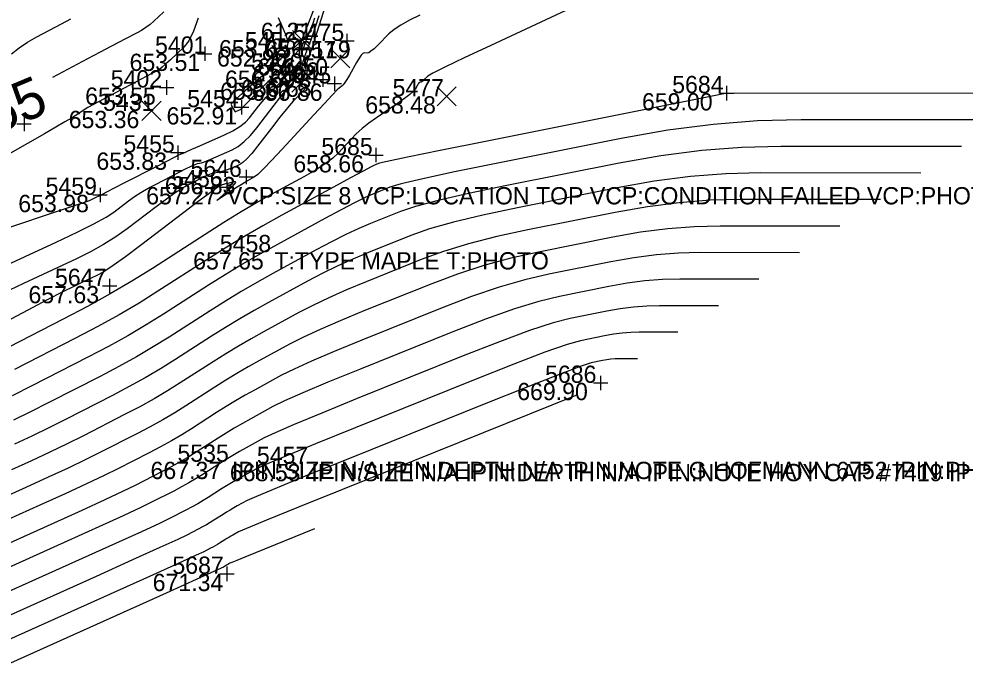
# Model space of a CAD drawing. Extents: x 2129350 to 2137777, y 657588 to 659885.
# Drawn here: x 2132723 to 2132788.8, y 657900.5 to 657945.7 of the extents above; entities that cross this region are included whole.
import ezdxf

# ---------------------------------------------------------------- set-up
doc = ezdxf.new("R2010")
doc.units = 0
for name, color, linetype in [('DT_X_Contour_Major', 7, 'Continuous'), ('DT_X_Contour_Minor', 7, 'Continuous'), ('SV_X_Random_Point', 7, 'Continuous'), ('SV_X_Shot_Marker', 7, 'Continuous'), ('SV_X_Text_Comment', 7, 'Continuous'), ('SV_X_Text_Elevation', 7, 'Continuous'), ('SV_X_Text_Name', 7, 'Continuous')]:
    doc.layers.add(name, color=color, linetype=linetype)

msp = doc.modelspace()

# ---------------------------------------------------------------- linework, layer by layer
at = {"layer": 'DT_X_Contour_Major'}
for points in [[(2132733.07, 657946.143), (2132732.379, 657945.494), (2132732.112, 657945.26), (2132731.829, 657945.047), (2132731.531, 657944.854), (2132731.218, 657944.681), (2132730.362, 657944.246), (2132729.959, 657944.038), (2132729.391, 657943.74), (2132728.659, 657943.353), (2132727.762, 657942.876), (2132725.345, 657941.587)], [(2132721.247, 657928.136), (2132725.58, 657930.141), (2132727.05, 657930.836), (2132728.209, 657931.416), (2132729.058, 657931.88), (2132729.596, 657932.229), (2132730.618, 657933.007), (2132731.025, 657933.299), (2132731.479, 657933.592), (2132731.981, 657933.885), (2132732.53, 657934.178), (2132734.056, 657934.962), (2132734.57, 657935.222), (2132734.967, 657935.414), (2132735.247, 657935.539), (2132735.409, 657935.596), (2132735.688, 657935.659), (2132735.831, 657935.702), (2132736.05, 657935.786), (2132736.347, 657935.909), (2132736.721, 657936.072), (2132737.821, 657936.561), (2132738.238, 657936.795), (2132738.663, 657937.128), (2132739.097, 657937.561), (2132739.54, 657938.094), (2132740.733, 657939.648), (2132741.143, 657940.177), (2132741.477, 657940.597), (2132741.737, 657940.908), (2132741.921, 657941.111), (2132742.311, 657941.507), (2132742.443, 657941.655), (2132742.544, 657941.8), (2132742.614, 657941.942), (2132742.655, 657942.082), (2132742.722, 657942.453), (2132742.745, 657942.58), (2132742.766, 657942.684), (2132742.783, 657942.766), (2132742.798, 657942.825), (2132742.832, 657942.952), (2132742.852, 657943.017), (2132742.888, 657943.118), (2132742.94, 657943.254), (2132743.207, 657943.932), (2132743.304, 657944.196), (2132743.445, 657944.61), (2132743.63, 657945.174), (2132743.859, 657945.888)], [(2132791.33, 657938.628), (2132777.367, 657938.641), (2132774.341, 657938.562), (2132771.25, 657938.32), (2132768.092, 657937.914), (2132764.868, 657937.344), (2132756.182, 657935.607), (2132753.277, 657935.015), (2132751.075, 657934.541), (2132749.577, 657934.185), (2132748.783, 657933.948), (2132747.603, 657933.473), (2132747.062, 657933.233), (2132746.323, 657932.87), (2132745.387, 657932.383), (2132744.254, 657931.773), (2132740.969, 657929.981), (2132739.745, 657929.3), (2132738.537, 657928.598), (2132737.345, 657927.876), (2132736.169, 657927.135), (2132733.053, 657925.13), (2132731.847, 657924.379), (2132730.569, 657923.629), (2132729.217, 657922.881), (2132727.792, 657922.133), (2132723.894, 657920.142), (2132722.526, 657919.449)], [(2132777.248, 657929.403), (2132770.334, 657929.41), (2132768.835, 657929.371), (2132767.304, 657929.251), (2132765.741, 657929.05), (2132764.144, 657928.768), (2132759.843, 657927.907), (2132758.169, 657927.519), (2132756.375, 657927.001), (2132754.459, 657926.352), (2132752.422, 657925.573), (2132746.828, 657923.322), (2132744.907, 657922.536), (2132743.338, 657921.867), (2132742.121, 657921.316), (2132741.256, 657920.882), (2132739.42, 657919.881), (2132738.736, 657919.5), (2132738.061, 657919.107), (2132737.394, 657918.704), (2132736.737, 657918.29), (2132734.995, 657917.169), (2132734.322, 657916.749), (2132733.607, 657916.33), (2132732.851, 657915.912), (2132732.055, 657915.494), (2132729.876, 657914.381), (2132728.924, 657913.909), (2132727.703, 657913.329), (2132726.211, 657912.64), (2132724.451, 657911.843), (2132719.395, 657909.572)], [(2132761.709, 657919.473), (2132745.497, 657912.946), (2132742.439, 657911.713), (2132740.213, 657910.809), (2132738.819, 657910.235), (2132738.258, 657909.991), (2132737.871, 657909.78), (2132737.727, 657909.7), (2132737.584, 657909.617), (2132737.444, 657909.532), (2132737.305, 657909.444), (2132736.938, 657909.208), (2132736.796, 657909.12), (2132736.645, 657909.031), (2132736.486, 657908.943), (2132736.318, 657908.855), (2132735.858, 657908.62), (2132735.322, 657908.37), (2132734.058, 657907.796), (2132732.066, 657906.897), (2132729.346, 657905.673), (2132721.121, 657901.979)]]:
    msp.add_lwpolyline(points, dxfattribs=at)
at = {"layer": 'DT_X_Contour_Minor'}
for points in [[(2132744.781, 657948.089), (2132743.54, 657944.2), (2132743.31, 657943.486), (2132743.16, 657943.027), (2132743.09, 657942.823), (2132743.009, 657942.617), (2132742.982, 657942.547), (2132742.961, 657942.492), (2132742.946, 657942.451), (2132742.937, 657942.424), (2132742.924, 657942.372), (2132742.916, 657942.34), (2132742.904, 657942.281), (2132742.888, 657942.195), (2132742.868, 657942.084), (2132742.807, 657941.75), (2132742.794, 657941.636), (2132742.8, 657941.547), (2132742.825, 657941.481), (2132742.87, 657941.439), (2132743.014, 657941.358), (2132743.064, 657941.33), (2132743.106, 657941.306), (2132743.14, 657941.287), (2132743.166, 657941.272), (2132743.226, 657941.238), (2132743.214, 657941.192), (2132743.131, 657941.081), (2132742.979, 657940.905), (2132742.757, 657940.662), (2132742.072, 657939.929), (2132741.794, 657939.619), (2132741.474, 657939.239), (2132741.113, 657938.791), (2132740.709, 657938.273), (2132739.578, 657936.798), (2132739.183, 657936.304), (2132738.848, 657935.928), (2132738.572, 657935.669), (2132738.356, 657935.527), (2132737.858, 657935.305), (2132737.67, 657935.227), (2132737.481, 657935.159), (2132737.29, 657935.101), (2132737.097, 657935.052), (2132736.58, 657934.936), (2132736.37, 657934.878), (2132736.129, 657934.789), (2132735.856, 657934.67), (2132735.552, 657934.521), (2132734.699, 657934.083), (2132734.324, 657933.867), (2132733.84, 657933.548), (2132733.247, 657933.127), (2132732.544, 657932.602), (2132730.525, 657931.065), (2132729.736, 657930.502), (2132728.886, 657929.967), (2132727.973, 657929.46), (2132726.997, 657928.98), (2132724.313, 657927.737), (2132723.318, 657927.269), (2132722.346, 657926.797)], [(2132761.365, 657946.394), (2132755.795, 657943.811), (2132753.955, 657942.952), (2132752.614, 657942.311), (2132751.772, 657941.889), (2132751.428, 657941.685), (2132751.175, 657941.434), (2132751.09, 657941.352), (2132751.021, 657941.294), (2132750.97, 657941.26), (2132750.936, 657941.25), (2132750.869, 657941.255), (2132750.839, 657941.244), (2132750.801, 657941.204), (2132750.753, 657941.138), (2132750.696, 657941.043), (2132750.532, 657940.755), (2132750.41, 657940.614), (2132750.166, 657940.404), (2132749.8, 657940.128), (2132749.312, 657939.783), (2132747.848, 657938.775), (2132747.326, 657938.4), (2132746.859, 657938.03), (2132746.448, 657937.665), (2132746.091, 657937.305), (2132745.213, 657936.353), (2132744.815, 657935.981), (2132744.279, 657935.578), (2132743.606, 657935.144), (2132742.795, 657934.68), (2132740.45, 657933.401), (2132739.508, 657932.87), (2132738.443, 657932.239), (2132737.254, 657931.506), (2132735.941, 657930.673), (2132732.276, 657928.315), (2132730.858, 657927.431), (2132729.354, 657926.549), (2132727.763, 657925.668), (2132726.087, 657924.789), (2132721.501, 657922.446)], [(2132741.02, 657945.756), (2132741.58, 657944.477), (2132741.69, 657943.992), (2132741.601, 657943.5), (2132741.312, 657942.998), (2132740.823, 657942.489), (2132739.253, 657941.118), (2132738.732, 657940.661), (2132738.343, 657940.318), (2132738.089, 657940.09), (2132737.968, 657939.977), (2132737.823, 657939.827), (2132737.781, 657939.768), (2132737.764, 657939.703), (2132737.773, 657939.634), (2132737.806, 657939.559), (2132738.022, 657939.196), (2132738.341, 657939.338), (2132738.403, 657939.368), (2132738.454, 657939.397), (2132738.492, 657939.425), (2132738.518, 657939.451), (2132738.572, 657939.521), (2132738.662, 657939.618), (2132738.892, 657939.855), (2132739.263, 657940.233), (2132739.774, 657940.753), (2132741.324, 657942.325), (2132741.833, 657942.841), (2132742.196, 657943.211), (2132742.414, 657943.434), (2132742.487, 657943.51), (2132742.491, 657943.525), (2132742.496, 657943.544), (2132742.503, 657943.573), (2132742.514, 657943.613), (2132742.547, 657943.733), (2132742.577, 657943.843), (2132742.597, 657943.913), (2132742.619, 657943.993), (2132742.684, 657944.22), (2132742.706, 657944.296), (2132742.724, 657944.354), (2132742.737, 657944.394), (2132742.747, 657944.417), (2132742.767, 657944.453), (2132742.792, 657944.512), (2132742.852, 657944.661), (2132743.077, 657945.23), (2132743.472, 657946.229)], [(2132750.856, 657945.909), (2132750.141, 657945.557), (2132749.547, 657945.224), (2132749.074, 657944.908), (2132748.722, 657944.61), (2132747.946, 657943.837), (2132747.682, 657943.584), (2132747.471, 657943.406), (2132747.314, 657943.301), (2132747.21, 657943.27), (2132747.004, 657943.287), (2132746.913, 657943.251), (2132746.794, 657943.13), (2132746.647, 657942.925), (2132746.472, 657942.635), (2132745.969, 657941.75), (2132745.795, 657941.454), (2132745.652, 657941.229), (2132745.54, 657941.076), (2132745.459, 657940.995), (2132745.282, 657940.874), (2132745.121, 657940.722), (2132744.77, 657940.357), (2132744.229, 657939.781), (2132743.498, 657938.991), (2132741.296, 657936.603), (2132740.557, 657935.811), (2132739.992, 657935.225), (2132739.602, 657934.845), (2132739.385, 657934.671), (2132739.041, 657934.484), (2132738.89, 657934.398), (2132738.696, 657934.28), (2132738.457, 657934.132), (2132738.175, 657933.952), (2132736.758, 657933.04), (2132737.817, 657933.987), (2132737.995, 657934.16), (2132738.076, 657934.273), (2132738.059, 657934.327), (2132737.945, 657934.32), (2132737.51, 657934.223), (2132737.358, 657934.186), (2132737.231, 657934.151), (2132737.128, 657934.115), (2132737.048, 657934.08), (2132736.868, 657933.988), (2132736.667, 657933.85), (2132736.201, 657933.505), (2132735.468, 657932.954), (2132734.47, 657932.196), (2132731.454, 657929.9), (2132730.415, 657929.124), (2132729.563, 657928.519), (2132728.896, 657928.083), (2132728.415, 657927.818), (2132727.379, 657927.339), (2132726.853, 657927.083), (2132726.049, 657926.676), (2132724.969, 657926.116), (2132723.612, 657925.405), (2132719.623, 657923.305)], [(2132719.973, 657930.392), (2132727.904, 657933.035), (2132728.425, 657933.276), (2132728.524, 657933.322), (2132728.597, 657933.357), (2132728.645, 657933.381), (2132728.667, 657933.394), (2132728.692, 657933.413), (2132728.803, 657933.472), (2132729.119, 657933.635), (2132729.638, 657933.903), (2132730.36, 657934.274), (2132732.56, 657935.403), (2132733.284, 657935.774), (2132733.805, 657936.04), (2132734.123, 657936.201), (2132734.239, 657936.256), (2132734.279, 657936.265), (2132734.372, 657936.304), (2132735.024, 657936.591), (2132735.585, 657936.839), (2132737.286, 657937.596), (2132737.873, 657937.882), (2132738.36, 657938.174), (2132738.745, 657938.471), (2132739.029, 657938.773), (2132739.652, 657939.585), (2132739.902, 657939.897), (2132740.185, 657940.226), (2132740.5, 657940.571), (2132740.847, 657940.932), (2132741.818, 657941.916), (2132742.138, 657942.248), (2132742.37, 657942.505), (2132742.514, 657942.688), (2132742.571, 657942.796), (2132742.605, 657942.985), (2132742.619, 657943.056), (2132742.635, 657943.129), (2132742.652, 657943.203), (2132742.672, 657943.278), (2132742.726, 657943.479), (2132742.759, 657943.583), (2132742.816, 657943.744), (2132742.898, 657943.961), (2132743.005, 657944.235), (2132743.324, 657945.04), (2132743.447, 657945.365), (2132743.579, 657945.735)], [(2132735.468, 657945.716), (2132735.14, 657944.809), (2132734.804, 657944.133), (2132734.46, 657943.689), (2132733.529, 657942.815), (2132733.211, 657942.522), (2132732.956, 657942.298), (2132732.763, 657942.143), (2132732.633, 657942.058), (2132732.368, 657941.924), (2132732.199, 657941.836), (2132731.891, 657941.673), (2132731.442, 657941.435), (2132727.784, 657939.485), (2132726.917, 657938.922), (2132726.644, 657938.753), (2132726.197, 657938.489), (2132725.575, 657938.128), (2132724.779, 657937.672), (2132722.423, 657936.327)], [(2132722.481, 657943.216), (2132723.022, 657943.642), (2132723.607, 657944.036), (2132724.235, 657944.399), (2132725.969, 657945.323), (2132726.606, 657945.661)], [(2132794.147, 657940.473), (2132772.205, 657940.494), (2132772.2, 657940.5), (2132772.195, 657940.501), (2132772.184, 657940.501), (2132772.168, 657940.498), (2132772.112, 657940.479), (2132755.428, 657937.142), (2132752.286, 657936.511), (2132750.01, 657936.047), (2132748.6, 657935.751), (2132748.055, 657935.623), (2132747.758, 657935.503), (2132747.493, 657935.372), (2132746.92, 657935.07), (2132746.041, 657934.596), (2132744.854, 657933.951), (2132741.279, 657932.002), (2132739.947, 657931.26), (2132738.633, 657930.496), (2132737.335, 657929.711), (2132736.055, 657928.904), (2132732.664, 657926.722), (2132731.353, 657925.905), (2132729.961, 657925.089), (2132728.49, 657924.274), (2132726.939, 657923.461), (2132722.697, 657921.294)], [(2132788.514, 657936.783), (2132775.96, 657936.795), (2132773.24, 657936.724), (2132770.461, 657936.506), (2132767.622, 657936.141), (2132764.723, 657935.629), (2132756.915, 657934.067), (2132754.256, 657933.516), (2132752.135, 657933.033), (2132750.554, 657932.619), (2132749.511, 657932.273), (2132747.448, 657931.442), (2132746.631, 657931.093), (2132745.726, 657930.669), (2132744.734, 657930.169), (2132743.655, 657929.595), (2132740.659, 657927.961), (2132739.543, 657927.34), (2132738.442, 657926.7), (2132737.355, 657926.042), (2132736.282, 657925.366), (2132733.441, 657923.538), (2132732.342, 657922.853), (2132731.177, 657922.17), (2132729.944, 657921.487), (2132728.644, 657920.805), (2132725.09, 657918.99), (2132723.806, 657918.341), (2132722.618, 657917.756)], [(2132785.697, 657934.938), (2132774.553, 657934.949), (2132772.139, 657934.886), (2132769.672, 657934.692), (2132767.152, 657934.368), (2132764.579, 657933.913), (2132757.647, 657932.527), (2132755.234, 657932.017), (2132753.195, 657931.525), (2132751.53, 657931.052), (2132750.239, 657930.598), (2132747.293, 657929.412), (2132746.2, 657928.954), (2132745.129, 657928.469), (2132744.081, 657927.956), (2132743.055, 657927.416), (2132740.35, 657925.941), (2132739.342, 657925.38), (2132738.347, 657924.802), (2132737.365, 657924.207), (2132736.396, 657923.597), (2132733.83, 657921.946), (2132732.837, 657921.327), (2132731.784, 657920.71), (2132730.671, 657920.093), (2132729.497, 657919.478), (2132726.287, 657917.838), (2132725.085, 657917.233), (2132723.889, 657916.649), (2132722.699, 657916.087)], [(2132782.881, 657933.093), (2132773.147, 657933.102), (2132771.038, 657933.047), (2132768.883, 657932.878), (2132766.681, 657932.595), (2132764.434, 657932.198), (2132758.379, 657930.987), (2132756.213, 657930.518), (2132754.255, 657930.017), (2132752.506, 657929.485), (2132750.966, 657928.923), (2132747.138, 657927.382), (2132745.769, 657926.815), (2132744.532, 657926.268), (2132743.427, 657925.743), (2132742.455, 657925.238), (2132740.04, 657923.921), (2132739.14, 657923.42), (2132738.251, 657922.904), (2132737.375, 657922.373), (2132736.51, 657921.828), (2132734.218, 657920.354), (2132733.332, 657919.801), (2132732.392, 657919.25), (2132731.398, 657918.699), (2132730.35, 657918.15), (2132727.483, 657916.685), (2132726.365, 657916.125), (2132725.16, 657915.543), (2132723.87, 657914.938), (2132722.493, 657914.311)], [(2132780.065, 657931.248), (2132771.74, 657931.256), (2132769.937, 657931.209), (2132768.094, 657931.065), (2132766.211, 657930.822), (2132764.289, 657930.483), (2132759.111, 657929.447), (2132757.191, 657929.019), (2132755.315, 657928.509), (2132753.483, 657927.919), (2132751.694, 657927.248), (2132746.983, 657925.352), (2132745.338, 657924.675), (2132743.935, 657924.068), (2132742.774, 657923.529), (2132741.856, 657923.06), (2132739.73, 657921.901), (2132738.938, 657921.46), (2132738.156, 657921.006), (2132737.385, 657920.539), (2132736.623, 657920.059), (2132734.607, 657918.761), (2132733.827, 657918.275), (2132732.999, 657917.79), (2132732.125, 657917.306), (2132731.202, 657916.822), (2132728.68, 657915.533), (2132727.645, 657915.017), (2132726.432, 657914.436), (2132725.041, 657913.789), (2132723.472, 657913.077), (2132719.05, 657911.091)], [(2132774.432, 657927.558), (2132768.927, 657927.564), (2132767.734, 657927.533), (2132766.515, 657927.437), (2132765.27, 657927.277), (2132763.999, 657927.052), (2132760.575, 657926.367), (2132759.148, 657926.02), (2132757.435, 657925.493), (2132755.435, 657924.786), (2132753.15, 657923.898), (2132746.673, 657921.291), (2132744.476, 657920.396), (2132742.741, 657919.667), (2132741.467, 657919.103), (2132740.656, 657918.704), (2132739.11, 657917.861), (2132738.534, 657917.54), (2132737.965, 657917.209), (2132737.404, 657916.87), (2132736.851, 657916.521), (2132735.384, 657915.577), (2132734.817, 657915.223), (2132734.215, 657914.87), (2132733.578, 657914.518), (2132732.908, 657914.166), (2132731.073, 657913.229), (2132730.204, 657912.802), (2132728.974, 657912.222), (2132727.382, 657911.492), (2132725.43, 657910.609), (2132719.741, 657908.054)], [(2132771.616, 657925.713), (2132767.52, 657925.717), (2132766.633, 657925.694), (2132765.726, 657925.623), (2132764.8, 657925.504), (2132763.855, 657925.337), (2132761.307, 657924.827), (2132760.126, 657924.521), (2132758.494, 657923.985), (2132756.412, 657923.219), (2132753.877, 657922.224), (2132746.518, 657919.261), (2132744.045, 657918.257), (2132742.143, 657917.466), (2132740.814, 657916.889), (2132740.057, 657916.526), (2132738.8, 657915.84), (2132738.332, 657915.58), (2132737.87, 657915.311), (2132737.414, 657915.035), (2132736.964, 657914.751), (2132735.772, 657913.985), (2132735.311, 657913.698), (2132734.822, 657913.411), (2132734.305, 657913.124), (2132733.76, 657912.838), (2132732.269, 657912.077), (2132731.483, 657911.694), (2132730.245, 657911.116), (2132728.553, 657910.343), (2132726.409, 657909.375), (2132720.086, 657906.535)], [(2132768.799, 657923.869), (2132766.114, 657923.871), (2132765.532, 657923.856), (2132764.937, 657923.809), (2132764.33, 657923.731), (2132763.71, 657923.622), (2132762.039, 657923.288), (2132761.105, 657923.022), (2132759.554, 657922.478), (2132757.388, 657921.653), (2132754.605, 657920.549), (2132746.364, 657917.231), (2132743.614, 657916.118), (2132741.546, 657915.266), (2132740.161, 657914.676), (2132739.457, 657914.347), (2132738.491, 657913.82), (2132738.13, 657913.62), (2132737.775, 657913.413), (2132737.424, 657913.201), (2132737.078, 657912.982), (2132736.161, 657912.393), (2132735.806, 657912.172), (2132735.43, 657911.951), (2132735.032, 657911.731), (2132734.613, 657911.511), (2132733.466, 657910.925), (2132732.763, 657910.586), (2132731.516, 657910.009), (2132729.724, 657909.194), (2132727.388, 657908.141), (2132720.431, 657905.016)], [(2132765.983, 657922.024), (2132764.707, 657922.025), (2132764.431, 657922.018), (2132764.148, 657921.996), (2132763.86, 657921.958), (2132763.565, 657921.906), (2132762.771, 657921.748), (2132762.083, 657921.523), (2132760.614, 657920.97), (2132758.364, 657920.086), (2132755.333, 657918.874), (2132746.209, 657915.201), (2132743.183, 657913.978), (2132740.949, 657913.066), (2132739.507, 657912.463), (2132738.858, 657912.169), (2132738.181, 657911.8), (2132737.929, 657911.66), (2132737.68, 657911.515), (2132737.434, 657911.366), (2132737.191, 657911.213), (2132736.549, 657910.8), (2132736.301, 657910.646), (2132736.038, 657910.491), (2132735.759, 657910.337), (2132735.465, 657910.183), (2132734.662, 657909.772), (2132734.043, 657909.478), (2132732.787, 657908.902), (2132730.895, 657908.045), (2132728.367, 657906.907), (2132720.776, 657903.498)], [(2132743.556, 657910.198), (2132738.71, 657908.246), (2132738.15, 657908.019), (2132737.8, 657907.874), (2132737.658, 657907.813), (2132737.525, 657907.74), (2132737.419, 657907.675), (2132737.291, 657907.594), (2132737.213, 657907.549), (2132737.055, 657907.468), (2132736.602, 657907.262), (2132733.237, 657905.748), (2132721.466, 657900.46)]]:
    msp.add_lwpolyline(points, dxfattribs=at)
at = {"layer": 'SV_X_Random_Point'}
for p, q in [((2132742.014, 657943.517), (2132743.348, 657944.851)), ((2132742.014, 657944.851), (2132743.348, 657943.517)), ((2132744.675, 657942.247), (2132746.009, 657943.583)), ((2132744.675, 657943.583), (2132746.009, 657942.247)), ((2132741.977, 657940.564), (2132743.311, 657941.899)), ((2132741.977, 657941.899), (2132743.311, 657940.564)), ((2132752.065, 657939.608), (2132753.399, 657940.943)), ((2132752.065, 657940.943), (2132753.399, 657939.608)), ((2132731.548, 657938.595), (2132732.882, 657939.931)), ((2132731.548, 657939.931), (2132732.882, 657938.595))]:
    msp.add_line(p, q, dxfattribs=at)
at = {"layer": 'SV_X_Shot_Marker'}
for p, q in [((2132742.484, 657944.039), (2132742.484, 657943.039)), ((2132745.303, 657944.125), (2132746.303, 657944.125)), ((2132745.803, 657944.625), (2132745.803, 657943.625)), ((2132745.803, 657944.125), (2132745.803, 657944.125)), ((2132735.919, 657943.737), (2132735.919, 657942.737)), ((2132741.984, 657943.539), (2132742.984, 657943.539)), ((2132742.484, 657943.539), (2132742.484, 657943.539)), ((2132735.419, 657943.237), (2132736.419, 657943.237)), ((2132735.919, 657943.237), (2132735.919, 657943.237)), ((2132742.51, 657942.062), (2132743.51, 657942.062)), ((2132743.01, 657942.562), (2132743.01, 657941.562)), ((2132743.01, 657942.062), (2132743.01, 657942.062)), ((2132743.623, 657941.435), (2132744.623, 657941.435)), ((2132744.123, 657941.935), (2132744.123, 657940.935)), ((2132744.123, 657941.435), (2132744.123, 657941.435)), ((2132744.931, 657941.661), (2132744.931, 657940.661)), ((2132732.765, 657940.886), (2132733.765, 657940.886)), ((2132733.265, 657941.386), (2132733.265, 657940.386)), ((2132733.265, 657940.886), (2132733.265, 657940.886)), ((2132744.431, 657941.161), (2132745.431, 657941.161)), ((2132744.931, 657941.161), (2132744.931, 657941.161)), ((2132772.184, 657940.992), (2132772.184, 657939.992)), ((2132771.684, 657940.492), (2132772.684, 657940.492)), ((2132772.184, 657940.492), (2132772.184, 657940.492)), ((2132737.97, 657939.515), (2132738.97, 657939.515)), ((2132738.47, 657940.015), (2132738.47, 657939.015)), ((2132738.47, 657939.515), (2132738.47, 657939.515)), ((2132723.358, 657938.853), (2132723.358, 657937.853)), ((2132722.858, 657938.353), (2132723.858, 657938.353)), ((2132723.358, 657938.353), (2132723.358, 657938.353)), ((2132734.045, 657936.866), (2132734.045, 657935.866)), ((2132733.545, 657936.366), (2132734.545, 657936.366)), ((2132734.045, 657936.366), (2132734.045, 657936.366)), ((2132747.31, 657936.187), (2132748.31, 657936.187)), ((2132747.81, 657936.687), (2132747.81, 657935.687)), ((2132747.81, 657936.187), (2132747.81, 657936.187)), ((2132738.799, 657935.17), (2132738.799, 657934.17)), ((2132737.449, 657934.462), (2132737.449, 657933.462)), ((2132738.299, 657934.67), (2132739.299, 657934.67)), ((2132738.799, 657934.67), (2132738.799, 657934.67)), ((2132728.644, 657933.923), (2132728.644, 657932.923)), ((2132736.949, 657933.962), (2132737.949, 657933.962)), ((2132737.449, 657933.962), (2132737.449, 657933.962)), ((2132728.144, 657933.423), (2132729.144, 657933.423)), ((2132728.644, 657933.423), (2132728.644, 657933.423)), ((2132729.305, 657927.589), (2132729.305, 657926.589)), ((2132728.805, 657927.089), (2132729.805, 657927.089)), ((2132729.305, 657927.089), (2132729.305, 657927.089)), ((2132762.934, 657920.354), (2132763.934, 657920.354)), ((2132763.434, 657920.854), (2132763.434, 657919.854)), ((2132763.434, 657920.354), (2132763.434, 657920.354)), ((2132737.457, 657907.581), (2132737.457, 657906.581)), ((2132736.957, 657907.081), (2132737.957, 657907.081)), ((2132737.457, 657907.081), (2132737.457, 657907.081))]:
    msp.add_line(p, q, dxfattribs=at)

# ---------------------------------------------------------------- texts
at = {"layer": 'DT_X_Contour_Major'}
msp.add_text('655', height=2.8, rotation=22.76959, dxfattribs=at).set_placement((2132719.429, 657936.781))
at = {"layer": 'SV_X_Text_Comment'}
for s, p in [('VCP:SIZE 8 VCP:LOCATION TOP VCP:CONDITION FAILED VCP:PHOTO', (2132737.449, 657932.762)), ('T:TYPE MAPLE T:PHOTO', (2132740.752, 657928.238)), ('IPIN:SIZE N/A IPIN:DEPTH N/A IPIN:NOTE G HOFMANN 6752 IPIN:PHOTO', (2132737.809, 657913.669)), ('IPIN:SIZE N/A IPIN:DEPTH N/A IPIN:NOTE HOY CAP #7419 IPIN:PHOTO', (2132743.322, 657913.521))]:
    msp.add_text(s, height=1.2, dxfattribs=at).set_placement(p)
at = {"layer": 'SV_X_Text_Elevation'}
for s, p in [('653.05', (2132736.908, 657942.984)), ('656.57', (2132740.144, 657942.925)), ('652.96', (2132736.768, 657942.339)), ('653.51', (2132730.693, 657942.037)), ('656.50', (2132739.579, 657941.715)), ('656.69', (2132737.322, 657940.862)), ('656.68', (2132738.435, 657940.235)), ('653.55', (2132727.606, 657939.686)), ('655.67', (2132736.985, 657940.032)), ('656.86', (2132739.196, 657939.961)), ('658.48', (2132747.073, 657939.076)), ('659.00', (2132766.307, 657939.292)), ('652.91', (2132733.263, 657938.315)), ('653.36', (2132726.461, 657938.063)), ('653.83', (2132728.386, 657935.166)), ('658.66', (2132742.075, 657934.987)), ('656.83', (2132733.14, 657933.47)), ('657.27', (2132731.846, 657932.762)), ('653.98', (2132722.956, 657932.223)), ('657.65', (2132735.111, 657928.238)), ('657.63', (2132723.664, 657925.889)), ('669.90', (2132757.633, 657919.154)), ('667.37', (2132732.15, 657913.669)), ('668.53', (2132737.663, 657913.521)), ('671.34', (2132732.299, 657905.881))]:
    msp.add_text(s, height=1.2, dxfattribs=at).set_placement(p)
at = {"layer": 'SV_X_Text_Name'}
for s, p in [('6121', (2132739.818, 657944.184)), ('5453', (2132738.705, 657943.539)), ('5475', (2132742.043, 657944.125)), ('5401', (2132732.46, 657943.237)), ('6119', (2132742.49, 657942.915)), ('5470', (2132739.146, 657942.062)), ('5402', (2132729.382, 657940.886)), ('6120', (2132739.243, 657941.232)), ('5469', (2132740.315, 657941.435)), ('5645', (2132741.133, 657941.161)), ('5477', (2132748.972, 657940.276)), ('5684', (2132768.405, 657940.492)), ('5431', (2132728.851, 657939.263)), ('5454', (2132734.7, 657939.515)), ('5455', (2132730.266, 657936.366)), ('5685', (2132744.021, 657936.187)), ('5646', (2132734.925, 657934.67)), ('5456', (2132733.594, 657933.962)), ('5459', (2132724.855, 657933.423)), ('5458', (2132736.963, 657929.438)), ('5647', (2132725.507, 657927.089)), ('5686', (2132759.57, 657920.354)), ('5535', (2132734.02, 657914.869)), ('5457', (2132739.543, 657914.721)), ('5687', (2132733.668, 657907.081))]:
    msp.add_text(s, height=1.2, dxfattribs=at).set_placement(p)

doc.saveas('drawing.dxf')
